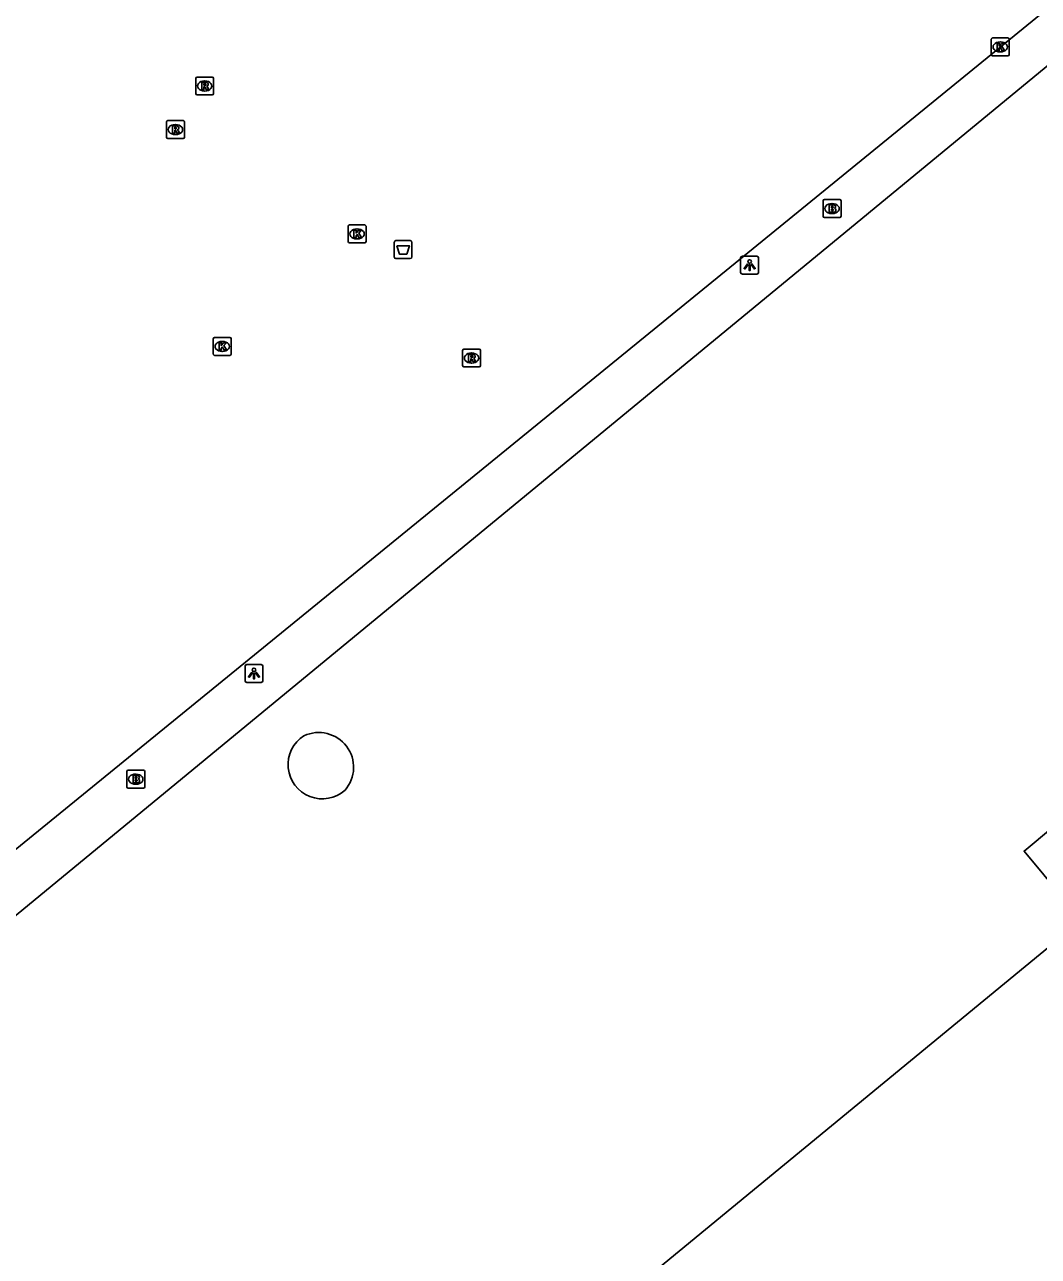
# Model space of a CAD drawing. Extents: x 156141 to 158132, y 385651 to 388399.
# Drawn here: x 157165.7 to 157222.2, y 386235.7 to 386304.4 of the extents above; entities that cross this region are included whole.
import ezdxf

# ---------------------------------------------------------------- set-up
doc = ezdxf.new("R2010")
doc.units = 0
for name, color, linetype in [('IMGEO_Afvalbak', 7, 'Continuous'), ('IMGEO_Brandkraan', 7, 'Continuous'), ('IMGEO_Haag', 7, 'Continuous'), ('IMGEO_Hek', 7, 'Continuous'), ('IMGEO_Kolk', 7, 'Continuous'), ('IMGEO_Lichtpunt', 7, 'Continuous'), ('IMGEO_Opslagtank', 7, 'Continuous'), ('IMGEO_Pand', 7, 'Continuous'), ('IMGEO_Rioolput', 7, 'Continuous')]:
    doc.layers.add(name, color=color, linetype=linetype)

msp = doc.modelspace()

# ---------------------------------------------------------------- linework, layer by layer
at = {"layer": 'IMGEO_Afvalbak'}
for p, q in [((157186.268, 386291.448), (157186.268, 386292.248)), ((157186.268, 386292.248), (157186.268, 386291.448)), ((157186.368, 386292.348), (157187.158, 386292.348)), ((157187.158, 386292.348), (157186.368, 386292.348)), ((157187.258, 386292.248), (157187.258, 386291.448)), ((157187.258, 386291.448), (157187.258, 386292.248)), ((157187.158, 386291.348), (157186.368, 386291.348)), ((157186.368, 386291.348), (157187.158, 386291.348))]:
    msp.add_line(p, q, dxfattribs=at)
msp.add_lwpolyline([(157186.411, 386292.062), (157187.115, 386292.062), (157186.966, 386291.592), (157186.56, 386291.592), (157186.411, 386292.062)], dxfattribs=at)
for centre, start, end in [((157186.368, 386292.248), 90, 180), ((157186.368, 386292.248), 90, 180), ((157187.158, 386292.248), 0, 90), ((157187.158, 386292.248), 360, 90), ((157186.368, 386291.448), 180, 270), ((157186.368, 386291.448), 180, 270), ((157187.158, 386291.448), 270, 0), ((157187.158, 386291.448), 270, 0)]:
    msp.add_arc(centre, 0.1, start, end, dxfattribs=at)
at = {"layer": 'IMGEO_Brandkraan'}
for p, q in [((157210.172, 386293.707), (157210.172, 386294.559)), ((157210.247, 386294.633), (157211.099, 386294.633)), ((157211.173, 386294.559), (157211.173, 386293.707)), ((157210.683, 386293.853), (157210.658, 386293.853)), ((157210.66, 386294.413), (157210.685, 386294.413)), ((157211.099, 386293.633), (157210.247, 386293.633)), ((157171.364, 386261.91), (157171.364, 386262.762)), ((157171.439, 386262.836), (157172.291, 386262.836)), ((157171.852, 386262.616), (157171.877, 386262.616)), ((157172.365, 386262.762), (157172.365, 386261.91)), ((157172.291, 386261.836), (157171.439, 386261.836)), ((157171.875, 386262.056), (157171.85, 386262.056))]:
    msp.add_line(p, q, dxfattribs=at)
for points in [[(157210.172, 386293.707), (157210.172, 386294.559)], [(157210.247, 386294.633), (157211.099, 386294.633)], [(157211.173, 386294.559), (157211.173, 386293.707)], [(157210.52, 386294.333), (157210.52, 386293.933), (157210.733, 386293.933)], [(157210.751, 386294.333), (157210.52, 386294.333)], [(157210.699, 386294.252), (157210.645, 386294.252), (157210.645, 386294.176)], [(157210.645, 386294.176), (157210.698, 386294.176)], [(157210.707, 386294.1), (157210.645, 386294.1), (157210.645, 386294.019)], [(157210.645, 386294.019), (157210.707, 386294.019)], [(157211.099, 386293.633), (157210.247, 386293.633)], [(157171.364, 386261.91), (157171.364, 386262.762)], [(157171.439, 386262.836), (157172.291, 386262.836)], [(157171.712, 386262.536), (157171.712, 386262.136), (157171.925, 386262.136)], [(157171.943, 386262.536), (157171.712, 386262.536)], [(157171.891, 386262.455), (157171.837, 386262.455), (157171.837, 386262.379)], [(157171.837, 386262.379), (157171.89, 386262.379)], [(157171.899, 386262.303), (157171.837, 386262.303), (157171.837, 386262.222)], [(157172.365, 386262.762), (157172.365, 386261.91)], [(157172.291, 386261.836), (157171.439, 386261.836)], [(157171.837, 386262.222), (157171.899, 386262.222)]]:
    msp.add_lwpolyline(points, dxfattribs=at)
for centre, radius, start, end in [((157210.249, 386294.557), 0.0765, 91.55205, 178.44795), ((157210.249, 386294.557), 0.0765, 91.55205, 178.44795), ((157211.097, 386294.557), 0.0765, 1.55205, 88.44795), ((157211.097, 386294.557), 0.0765, 1.55205, 88.44795), ((157210.7, 386294.214), 0.0379, 267.82845, 90.93552), ((157210.708, 386294.059), 0.0404, 269.87594, 90.50774), ((157210.739, 386294.184), 0.251, 268.66757, 293.53466), ((157210.755, 386294.188), 0.145, 59.4692, 91.53667), ((157210.78, 386294.235), 0.0922, 285.51372, 58.15012), ((157210.785, 386294.043), 0.105, 301.31148, 78.98903), ((157210.249, 386293.709), 0.0765, 181.55205, 268.44795), ((157210.249, 386293.709), 0.0765, 181.55205, 268.44795), ((157211.097, 386293.709), 0.0765, 271.55205, 358.44795), ((157211.097, 386293.709), 0.0765, 271.55205, 358.44795), ((157171.441, 386262.76), 0.0765, 91.55205, 178.44795), ((157171.441, 386262.76), 0.0765, 91.55205, 178.44795), ((157171.892, 386262.417), 0.0379, 267.82845, 90.93552), ((157171.9, 386262.262), 0.0404, 269.87594, 90.50774), ((157171.947, 386262.391), 0.145, 59.4692, 91.53667), ((157171.972, 386262.438), 0.0922, 285.51372, 58.15012), ((157171.977, 386262.246), 0.105, 301.31148, 78.98903), ((157172.289, 386262.76), 0.0765, 1.55205, 88.44795), ((157172.289, 386262.76), 0.0765, 1.55205, 88.44795), ((157171.441, 386261.912), 0.0765, 181.55205, 268.44795), ((157171.441, 386261.912), 0.0765, 181.55205, 268.44795), ((157171.931, 386262.387), 0.251, 268.66757, 293.53466), ((157172.289, 386261.912), 0.0765, 271.55205, 358.44795), ((157172.289, 386261.912), 0.0765, 271.55205, 358.44795)]:
    msp.add_arc(centre, radius, start, end, dxfattribs=at)
for centre, major_axis, ratio, start_param, end_param in [((157210.659, 386294.133), (-0.387, 0.002), 0.722429, 4.712389, 7.853982), ((157210.684, 386294.133), (-0.39, 0.002), 0.717154, 1.570796, 4.712389), ((157171.851, 386262.336), (-0.387, 0.002), 0.722429, 4.712389, 7.853982), ((157171.876, 386262.336), (-0.39, 0.002), 0.717154, 1.570796, 4.712389)]:
    msp.add_ellipse(centre, major_axis=major_axis, ratio=ratio, start_param=start_param, end_param=end_param, dxfattribs=at)
at = {"layer": 'IMGEO_Haag'}
msp.add_lwpolyline([(157225.13, 386304.108), (157163.286, 386253.19), (157161.441, 386255.415), (157161.905, 386255.778), (157223.541, 386305.983)], dxfattribs=at)
at = {"layer": 'IMGEO_Hek'}
msp.add_lwpolyline([(157225.13, 386304.108), (157163.286, 386253.19)], dxfattribs=at)
at = {"layer": 'IMGEO_Kolk'}
for p, q in [((157219.548, 386302.712), (157219.548, 386303.564)), ((157219.623, 386303.638), (157220.475, 386303.638)), ((157220.549, 386303.564), (157220.549, 386302.712)), ((157220.059, 386302.858), (157220.034, 386302.858)), ((157220.036, 386303.418), (157220.061, 386303.418)), ((157220.475, 386302.638), (157219.623, 386302.638)), ((157183.773, 386293.22), (157184.625, 386293.22)), ((157183.698, 386292.294), (157183.698, 386293.146)), ((157184.186, 386293), (157184.211, 386293)), ((157184.699, 386293.146), (157184.699, 386292.294)), ((157184.625, 386292.22), (157183.773, 386292.22)), ((157184.209, 386292.44), (157184.184, 386292.44)), ((157176.184, 386286.026), (157176.184, 386286.878)), ((157176.259, 386286.952), (157177.111, 386286.952)), ((157176.672, 386286.732), (157176.697, 386286.732)), ((157177.185, 386286.878), (157177.185, 386286.026)), ((157177.111, 386285.952), (157176.259, 386285.952)), ((157176.695, 386286.172), (157176.67, 386286.172))]:
    msp.add_line(p, q, dxfattribs=at)
for points in [[(157219.548, 386302.712), (157219.548, 386303.564)], [(157219.623, 386303.638), (157220.475, 386303.638)], [(157220.549, 386303.564), (157220.549, 386302.712)], [(157219.869, 386303.338), (157219.992, 386303.338), (157219.992, 386303.187), (157220.122, 386303.338), (157220.286, 386303.338), (157220.14, 386303.187), (157220.293, 386302.938), (157220.141, 386302.938), (157220.056, 386303.102), (157219.992, 386303.035), (157219.992, 386302.938), (157219.869, 386302.938), (157219.869, 386303.338)], [(157220.475, 386302.638), (157219.623, 386302.638)], [(157183.773, 386293.22), (157184.625, 386293.22)], [(157183.698, 386292.294), (157183.698, 386293.146)], [(157184.019, 386292.92), (157184.142, 386292.92), (157184.142, 386292.769), (157184.272, 386292.92), (157184.436, 386292.92), (157184.29, 386292.769), (157184.443, 386292.52), (157184.291, 386292.52), (157184.206, 386292.684), (157184.142, 386292.617), (157184.142, 386292.52), (157184.019, 386292.52), (157184.019, 386292.92)], [(157184.699, 386293.146), (157184.699, 386292.294)], [(157184.625, 386292.22), (157183.773, 386292.22)], [(157176.184, 386286.026), (157176.184, 386286.878)], [(157176.259, 386286.952), (157177.111, 386286.952)], [(157176.505, 386286.652), (157176.628, 386286.652), (157176.628, 386286.501), (157176.758, 386286.652), (157176.922, 386286.652), (157176.776, 386286.501), (157176.929, 386286.252), (157176.777, 386286.252), (157176.692, 386286.416), (157176.628, 386286.349), (157176.628, 386286.252), (157176.505, 386286.252), (157176.505, 386286.652)], [(157177.185, 386286.878), (157177.185, 386286.026)], [(157177.111, 386285.952), (157176.259, 386285.952)]]:
    msp.add_lwpolyline(points, dxfattribs=at)
for centre, start, end in [((157219.625, 386303.562), 91.55205, 178.44795), ((157219.625, 386303.562), 91.55205, 178.44795), ((157220.473, 386303.562), 1.55205, 88.44795), ((157220.473, 386303.562), 1.55205, 88.44795), ((157219.625, 386302.714), 181.55205, 268.44795), ((157219.625, 386302.714), 181.55205, 268.44795), ((157220.473, 386302.714), 271.55205, 358.44795), ((157220.473, 386302.714), 271.55205, 358.44795), ((157183.775, 386293.144), 91.55205, 178.44795), ((157183.775, 386293.144), 91.55205, 178.44795), ((157184.623, 386293.144), 1.55205, 88.44795), ((157184.623, 386293.144), 1.55205, 88.44795), ((157183.775, 386292.296), 181.55205, 268.44795), ((157183.775, 386292.296), 181.55205, 268.44795), ((157184.623, 386292.296), 271.55205, 358.44795), ((157184.623, 386292.296), 271.55205, 358.44795), ((157176.261, 386286.876), 91.55205, 178.44795), ((157176.261, 386286.876), 91.55205, 178.44795), ((157177.109, 386286.876), 1.55205, 88.44795), ((157177.109, 386286.876), 1.55205, 88.44795), ((157176.261, 386286.028), 181.55205, 268.44795), ((157176.261, 386286.028), 181.55205, 268.44795), ((157177.109, 386286.028), 271.55205, 358.44795), ((157177.109, 386286.028), 271.55205, 358.44795)]:
    msp.add_arc(centre, 0.0765, start, end, dxfattribs=at)
for centre, major_axis, ratio, start_param, end_param in [((157220.035, 386303.138), (-0.387, 0.002), 0.722429, 4.712389, 7.853982), ((157220.06, 386303.138), (-0.39, 0.002), 0.717154, 1.570796, 4.712389), ((157184.185, 386292.72), (-0.387, 0.002), 0.722429, 4.712389, 7.853982), ((157184.21, 386292.72), (-0.39, 0.002), 0.717154, 1.570796, 4.712389), ((157176.671, 386286.452), (-0.387, 0.002), 0.722429, 4.712389, 7.853982), ((157176.696, 386286.452), (-0.39, 0.002), 0.717154, 1.570796, 4.712389)]:
    msp.add_ellipse(centre, major_axis=major_axis, ratio=ratio, start_param=start_param, end_param=end_param, dxfattribs=at)
at = {"layer": 'IMGEO_Lichtpunt'}
for p, q in [((157205.579, 386291.383), (157205.579, 386290.576)), ((157205.579, 386291.383), (157205.579, 386290.576)), ((157206.481, 386291.478), (157205.673, 386291.478)), ((157206.481, 386291.478), (157205.673, 386291.478)), ((157206.575, 386290.576), (157206.575, 386291.383)), ((157206.575, 386290.576), (157206.575, 386291.383)), ((157205.673, 386290.482), (157206.481, 386290.482)), ((157205.673, 386290.482), (157206.481, 386290.482)), ((157177.954, 386268.629), (157177.954, 386267.822)), ((157177.954, 386268.629), (157177.954, 386267.822)), ((157178.856, 386268.724), (157178.048, 386268.724)), ((157178.856, 386268.724), (157178.048, 386268.724)), ((157178.95, 386267.822), (157178.95, 386268.629)), ((157178.95, 386267.822), (157178.95, 386268.629)), ((157178.048, 386267.728), (157178.856, 386267.728)), ((157178.048, 386267.728), (157178.856, 386267.728))]:
    msp.add_line(p, q, dxfattribs=at)
for points in [[(157205.953, 386291.047), (157205.992, 386291.019), (157205.804, 386290.757), (157205.766, 386290.784), (157205.953, 386291.047)], [(157206.055, 386290.999), (157206.102, 386290.999), (157206.102, 386290.677), (157206.055, 386290.677), (157206.055, 386290.999)], [(157206.165, 386291.019), (157206.203, 386291.046), (157206.39, 386290.784), (157206.351, 386290.756), (157206.165, 386291.019)], [(157178.328, 386268.293), (157178.367, 386268.265), (157178.179, 386268.003), (157178.141, 386268.03), (157178.328, 386268.293)], [(157178.43, 386268.245), (157178.477, 386268.245), (157178.477, 386267.923), (157178.43, 386267.923), (157178.43, 386268.245)], [(157178.54, 386268.265), (157178.578, 386268.292), (157178.765, 386268.03), (157178.726, 386268.002), (157178.54, 386268.265)]]:
    msp.add_lwpolyline(points, dxfattribs=at)
for centre in [(157206.078, 386291.181), (157178.453, 386268.427)]:
    msp.add_circle(centre, 0.0994, dxfattribs=at)
for centre, start, end in [((157205.673, 386291.383), 90, 180), ((157205.673, 386291.383), 90, 180), ((157206.481, 386291.383), 0, 90), ((157206.481, 386291.383), 0, 90), ((157205.673, 386290.576), 180, 270), ((157205.673, 386290.576), 180, 270), ((157206.481, 386290.576), 270, 0), ((157206.481, 386290.576), 270, 360), ((157178.048, 386268.629), 90, 180), ((157178.048, 386268.629), 90, 180), ((157178.856, 386268.629), 0, 90), ((157178.856, 386268.629), 0, 90), ((157178.048, 386267.822), 180, 270), ((157178.048, 386267.822), 180, 270), ((157178.856, 386267.822), 270, 0), ((157178.856, 386267.822), 270, 360)]:
    msp.add_arc(centre, 0.0946, start, end, dxfattribs=at)
at = {"layer": 'IMGEO_Opslagtank'}
for centre, radius, start, end in [((157182.258, 386263.144), 1.905, 122.28651, 311.91208), ((157182.063, 386262.996), 1.941, 319.10904, 115.08956)]:
    msp.add_arc(centre, radius, start, end, dxfattribs=at)
at = {"layer": 'IMGEO_Pand'}
msp.add_lwpolyline([(157252.024, 386284.317), (157252.119, 386284.201), (157257.025, 386288.239), (157288.502, 386250), (157288.753, 386249.695), (157266.104, 386236.815), (157262.283, 386243.437), (157254.077, 386236.659), (157255.229, 386235.26), (157246.303, 386227.923), (157245.155, 386229.365), (157210.228, 386200.571), (157189.567, 386225.684), (157219.124, 386250), (157224.577, 386254.486), (157221.379, 386258.33), (157226.345, 386262.461)], dxfattribs=at)
at = {"layer": 'IMGEO_Rioolput'}
for p, q in [((157175.279, 386301.463), (157176.131, 386301.463)), ((157175.204, 386300.537), (157175.204, 386301.389)), ((157175.692, 386301.243), (157175.717, 386301.243)), ((157176.205, 386301.389), (157176.205, 386300.537)), ((157176.131, 386300.463), (157175.279, 386300.463)), ((157175.715, 386300.683), (157175.69, 386300.683)), ((157173.574, 386298.108), (157173.574, 386298.96)), ((157173.649, 386299.034), (157174.501, 386299.034)), ((157174.062, 386298.814), (157174.087, 386298.814)), ((157174.575, 386298.96), (157174.575, 386298.108)), ((157174.501, 386298.034), (157173.649, 386298.034)), ((157174.085, 386298.254), (157174.06, 386298.254)), ((157190.156, 386286.305), (157191.008, 386286.305)), ((157190.081, 386285.379), (157190.081, 386286.231)), ((157190.569, 386286.085), (157190.594, 386286.085)), ((157191.082, 386286.231), (157191.082, 386285.379)), ((157191.008, 386285.305), (157190.156, 386285.305)), ((157190.592, 386285.525), (157190.567, 386285.525))]:
    msp.add_line(p, q, dxfattribs=at)
for points in [[(157175.279, 386301.463), (157176.131, 386301.463)], [(157175.204, 386300.537), (157175.204, 386301.389)], [(157175.793, 386301.161), (157175.541, 386301.163), (157175.541, 386300.763)], [(157175.541, 386300.763), (157175.665, 386300.763), (157175.665, 386300.925), (157175.676, 386300.925)], [(157175.719, 386301.082), (157175.665, 386301.082), (157175.665, 386301.001)], [(157175.665, 386301.001), (157175.717, 386301.001)], [(157175.723, 386300.896), (157175.794, 386300.763), (157175.934, 386300.763), (157175.869, 386300.889)], [(157176.205, 386301.389), (157176.205, 386300.537)], [(157176.131, 386300.463), (157175.279, 386300.463)], [(157173.574, 386298.108), (157173.574, 386298.96)], [(157173.649, 386299.034), (157174.501, 386299.034)], [(157174.163, 386298.732), (157173.911, 386298.734), (157173.911, 386298.334)], [(157174.089, 386298.653), (157174.035, 386298.653), (157174.035, 386298.572)], [(157174.575, 386298.96), (157174.575, 386298.108)], [(157174.501, 386298.034), (157173.649, 386298.034)], [(157173.911, 386298.334), (157174.035, 386298.334), (157174.035, 386298.496), (157174.046, 386298.496)], [(157174.035, 386298.572), (157174.087, 386298.572)], [(157174.093, 386298.467), (157174.164, 386298.334), (157174.304, 386298.334), (157174.239, 386298.46)], [(157190.156, 386286.305), (157191.008, 386286.305)], [(157190.081, 386285.379), (157190.081, 386286.231)], [(157190.67, 386286.003), (157190.418, 386286.005), (157190.418, 386285.605)], [(157190.418, 386285.605), (157190.542, 386285.605), (157190.542, 386285.767), (157190.553, 386285.767)], [(157190.596, 386285.924), (157190.542, 386285.924), (157190.542, 386285.843)], [(157190.542, 386285.843), (157190.594, 386285.843)], [(157190.6, 386285.738), (157190.671, 386285.605), (157190.811, 386285.605), (157190.746, 386285.731)], [(157191.082, 386286.231), (157191.082, 386285.379)], [(157191.008, 386285.305), (157190.156, 386285.305)]]:
    msp.add_lwpolyline(points, dxfattribs=at)
for centre, radius, start, end in [((157175.281, 386301.387), 0.0765, 91.55205, 178.44795), ((157175.281, 386301.387), 0.0765, 91.55205, 178.44795), ((157176.129, 386301.387), 0.0765, 1.55205, 88.44795), ((157176.129, 386301.387), 0.0765, 1.55205, 88.44795), ((157175.675, 386300.872), 0.0533, 26.02933, 88.69889), ((157175.701, 386301.19), 0.19, 274.7715, 282.96867), ((157175.725, 386300.986), 0.0964, 77.00612, 93.18647), ((157175.739, 386301.043), 0.0378, 276.66336, 79.67722), ((157175.792, 386301.051), 0.109, 350.36119, 89.41601), ((157175.79, 386301.051), 0.112, 277.58423, 350.98172), ((157175.774, 386300.836), 0.108, 29.51342, 73.79051), ((157175.281, 386300.539), 0.0765, 181.55205, 268.44795), ((157175.281, 386300.539), 0.0765, 181.55205, 268.44795), ((157176.129, 386300.539), 0.0765, 271.55205, 358.44795), ((157176.129, 386300.539), 0.0765, 271.55205, 358.44795), ((157173.651, 386298.958), 0.0765, 91.55205, 178.44795), ((157173.651, 386298.958), 0.0765, 91.55205, 178.44795), ((157174.095, 386298.557), 0.0964, 77.00612, 93.18647), ((157174.109, 386298.614), 0.0378, 276.66336, 79.67722), ((157174.162, 386298.622), 0.109, 350.36119, 89.41601), ((157174.499, 386298.958), 0.0765, 1.55205, 88.44795), ((157174.499, 386298.958), 0.0765, 1.55205, 88.44795), ((157173.651, 386298.11), 0.0765, 181.55205, 268.44795), ((157173.651, 386298.11), 0.0765, 181.55205, 268.44795), ((157174.045, 386298.443), 0.0533, 26.02933, 88.69889), ((157174.071, 386298.761), 0.19, 274.7715, 282.96867), ((157174.16, 386298.622), 0.112, 277.58423, 350.98172), ((157174.144, 386298.407), 0.108, 29.51342, 73.79051), ((157174.499, 386298.11), 0.0765, 271.55205, 358.44795), ((157174.499, 386298.11), 0.0765, 271.55205, 358.44795), ((157190.158, 386286.229), 0.0765, 91.55205, 178.44795), ((157190.158, 386286.229), 0.0765, 91.55205, 178.44795), ((157191.006, 386286.229), 0.0765, 1.55205, 88.44795), ((157191.006, 386286.229), 0.0765, 1.55205, 88.44795), ((157190.552, 386285.714), 0.0533, 26.02933, 88.69889), ((157190.578, 386286.032), 0.19, 274.7715, 282.96867), ((157190.602, 386285.828), 0.0964, 77.00612, 93.18647), ((157190.616, 386285.885), 0.0378, 276.66336, 79.67722), ((157190.669, 386285.893), 0.109, 350.36119, 89.41601), ((157190.667, 386285.893), 0.112, 277.58423, 350.98172), ((157190.651, 386285.678), 0.108, 29.51342, 73.79051), ((157190.158, 386285.381), 0.0765, 181.55205, 268.44795), ((157190.158, 386285.381), 0.0765, 181.55205, 268.44795), ((157191.006, 386285.381), 0.0765, 271.55205, 358.44795), ((157191.006, 386285.381), 0.0765, 271.55205, 358.44795)]:
    msp.add_arc(centre, radius, start, end, dxfattribs=at)
for centre, major_axis, ratio, start_param, end_param in [((157175.691, 386300.963), (-0.387, 0.002), 0.722429, 4.712389, 7.853982), ((157175.716, 386300.963), (-0.39, 0.002), 0.717154, 1.570796, 4.712389), ((157174.061, 386298.534), (-0.387, 0.002), 0.722429, 4.712389, 7.853982), ((157174.086, 386298.534), (-0.39, 0.002), 0.717154, 1.570796, 4.712389), ((157190.568, 386285.805), (-0.387, 0.002), 0.722429, 4.712389, 7.853982), ((157190.593, 386285.805), (-0.39, 0.002), 0.717154, 1.570796, 4.712389)]:
    msp.add_ellipse(centre, major_axis=major_axis, ratio=ratio, start_param=start_param, end_param=end_param, dxfattribs=at)

doc.saveas('drawing.dxf')
